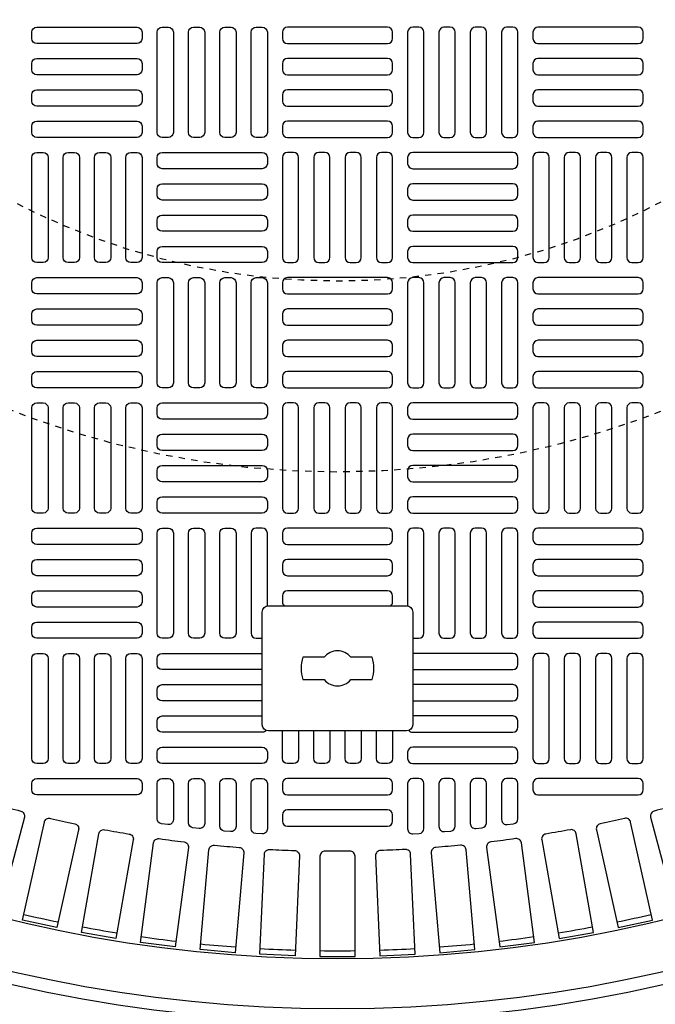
# Model space of a CAD drawing. Extents: x -169 to 7270, y -140 to 2984.
# Tile 666 of 718: x 6522 to 6532, y 1457 to 1472. Entities that reach past the tile are written whole.
import ezdxf

# ---------------------------------------------------------------- set-up
doc = ezdxf.new("R2010")
doc.units = 0
doc.header["$MEASUREMENT"] = 0
doc.linetypes.add('HIDDEN2', pattern=[0.28125, 0.1875, -0.09375])
doc.layers.get('DEFPOINTS').update_dxf_attribs({"linetype": 'CONTINUOUS'})
for name, color, linetype in [('TANK-MANHOLE-COVER-40', 2, 'CONTINUOUS'), ('TANK-MANHOLE-COVER-HATCH-40', 252, 'CONTINUOUS'), ('TANK-SLOPE', 3, 'CONTINUOUS')]:
    doc.layers.add(name, color=color, linetype=linetype)

msp = doc.modelspace()

# ---------------------------------------------------------------- linework, layer by layer
at = {"layer": 'DEFPOINTS', "color": 8, "linetype": 'HIDDEN2', "ltscale": 0.125}
msp.add_circle((6526.94351, 1479.01916), 14, dxfattribs=at)
msp.add_circle((6526.94351, 1479.01916), 14, dxfattribs=at)
at = {"layer": 'DEFPOINTS', "color": 8, "linetype": 'HIDDEN2', "ltscale": 0.5}
msp.add_circle((6526.94351, 1479.01916), 11, dxfattribs=at)
msp.add_circle((6526.94351, 1479.01916), 11, dxfattribs=at)
at = {"layer": 'TANK-MANHOLE-COVER-40', "color": 2, "linetype": 'Continuous', "flags": 128}
for points in [[(6525.8616, 1460.94829, -0.41421356), (6525.76317, 1461.04672), (6525.76317, 1462.81837, -0.41421356), (6525.8616, 1462.9168), (6528.02695, 1462.9168, -0.41421356), (6528.12538, 1462.81837), (6528.12538, 1461.04672, -0.41421356), (6528.02695, 1460.94829)], [(6526.73318, 1461.75538, 0.4662524), (6527.15537, 1461.75538), (6527.48695, 1461.75538, 0.15910028), (6527.48695, 1462.10971), (6527.15537, 1462.10971, 0.4662524), (6526.73318, 1462.10971), (6526.4016, 1462.10971, 0.15910028), (6526.4016, 1461.75538)]]:
    msp.add_lwpolyline(points, format="xyb", close=True, dxfattribs=at)
at = {"layer": 'TANK-MANHOLE-COVER-40', "color": 4, "linetype": 'Continuous'}
msp.add_circle((6526.94428, 1479.01916), 22.63902, dxfattribs=at)
at = {"layer": 'TANK-MANHOLE-COVER-40', "color": 1, "linetype": 'Continuous'}
msp.add_circle((6526.94428, 1479.01916), 22.44094, dxfattribs=at)
at = {"layer": 'TANK-MANHOLE-COVER-40', "color": 2, "linetype": 'Continuous'}
msp.add_circle((6526.94428, 1479.01916), 21.65354, dxfattribs=at)
at = {"layer": 'TANK-MANHOLE-COVER-HATCH-40', "linetype": 'Continuous', "flags": 128}
for points in [[(6523.87341, 1471.83412, -0.41421356), (6523.79467, 1471.75538), (6522.21987, 1471.75538, -0.41421356), (6522.14113, 1471.83412), (6522.14113, 1471.93255, -0.41421356), (6522.21987, 1472.01129), (6523.79467, 1472.01129, -0.41421356), (6523.87341, 1471.93255)], [(6524.2868, 1472.01129, -0.41421356), (6524.36554, 1471.93255), (6524.36554, 1470.35774, -0.41421356), (6524.2868, 1470.279), (6524.18837, 1470.279, -0.41421356), (6524.10963, 1470.35774), (6524.10963, 1471.93255, -0.41421356), (6524.18837, 1472.01129)], [(6524.77892, 1472.01129, -0.41421356), (6524.85766, 1471.93255), (6524.85766, 1470.35774, -0.41421356), (6524.77892, 1470.279), (6524.6805, 1470.279, -0.41421356), (6524.60176, 1470.35774), (6524.60176, 1471.93255, -0.41421356), (6524.6805, 1472.01129)], [(6525.27105, 1472.01129, -0.41421356), (6525.34979, 1471.93255), (6525.34979, 1470.35774, -0.41421356), (6525.27105, 1470.279), (6525.17262, 1470.279, -0.41421356), (6525.09388, 1470.35774), (6525.09388, 1471.93255, -0.41421356), (6525.17262, 1472.01129)], [(6525.76317, 1472.01129, -0.41421356), (6525.84191, 1471.93255), (6525.84191, 1470.35774, -0.41421356), (6525.76317, 1470.279), (6525.66475, 1470.279, -0.41421356), (6525.58601, 1470.35774), (6525.58601, 1471.93255, -0.41421356), (6525.66475, 1472.01129)], [(6526.07813, 1471.83412, 0.41421356), (6526.15687, 1471.75538), (6527.73168, 1471.75538, 0.41421356), (6527.81042, 1471.83412), (6527.81042, 1471.93255, 0.41421356), (6527.73168, 1472.01129), (6526.15687, 1472.01129, 0.41421356), (6526.07813, 1471.93255)], [(6528.12538, 1472.01129, 0.41421356), (6528.04664, 1471.93255), (6528.04664, 1470.35774, 0.41421356), (6528.12538, 1470.279), (6528.2238, 1470.279, 0.41421356), (6528.30254, 1470.35774), (6528.30254, 1471.93255, 0.41421356), (6528.2238, 1472.01129)], [(6528.6175, 1472.01129, 0.41421356), (6528.53876, 1471.93255), (6528.53876, 1470.35774, 0.41421356), (6528.6175, 1470.279), (6528.71593, 1470.279, 0.41421356), (6528.79467, 1470.35774), (6528.79467, 1471.93255, 0.41421356), (6528.71593, 1472.01129)], [(6529.10963, 1472.01129, 0.41421356), (6529.03089, 1471.93255), (6529.03089, 1470.35774, 0.41421356), (6529.10963, 1470.279), (6529.20806, 1470.279, 0.41421356), (6529.2868, 1470.35774), (6529.2868, 1471.93255, 0.41421356), (6529.20806, 1472.01129)], [(6529.60176, 1472.01129, 0.41421356), (6529.52302, 1471.93255), (6529.52302, 1470.35774, 0.41421356), (6529.60176, 1470.279), (6529.70018, 1470.279, 0.41421356), (6529.77892, 1470.35774), (6529.77892, 1471.93255, 0.41421356), (6529.70018, 1472.01129)], [(6530.01514, 1471.83412, 0.41421356), (6530.09388, 1471.75538), (6531.66869, 1471.75538, 0.41421356), (6531.74743, 1471.83412), (6531.74743, 1471.93255, 0.41421356), (6531.66869, 1472.01129), (6530.09388, 1472.01129, 0.41421356), (6530.01514, 1471.93255)], [(6523.87341, 1471.34199, -0.41421356), (6523.79467, 1471.26325), (6522.21987, 1471.26325, -0.41421356), (6522.14113, 1471.34199), (6522.14113, 1471.44042, -0.41421356), (6522.21987, 1471.51916), (6523.79467, 1471.51916, -0.41421356), (6523.87341, 1471.44042)], [(6526.07813, 1471.34199, 0.41421356), (6526.15687, 1471.26325), (6527.73168, 1471.26325, 0.41421356), (6527.81042, 1471.34199), (6527.81042, 1471.44042, 0.41421356), (6527.73168, 1471.51916), (6526.15687, 1471.51916, 0.41421356), (6526.07813, 1471.44042)], [(6530.01514, 1471.34199, 0.41421356), (6530.09388, 1471.26325), (6531.66869, 1471.26325, 0.41421356), (6531.74743, 1471.34199), (6531.74743, 1471.44042, 0.41421356), (6531.66869, 1471.51916), (6530.09388, 1471.51916, 0.41421356), (6530.01514, 1471.44042)], [(6523.87341, 1470.84987, -0.41421356), (6523.79467, 1470.77113), (6522.21987, 1470.77113, -0.41421356), (6522.14113, 1470.84987), (6522.14113, 1470.94829, -0.41421356), (6522.21987, 1471.02703), (6523.79467, 1471.02703, -0.41421356), (6523.87341, 1470.94829)], [(6526.07813, 1470.84987, 0.41421356), (6526.15687, 1470.77113), (6527.73168, 1470.77113, 0.41421356), (6527.81042, 1470.84987), (6527.81042, 1470.94829, 0.41421356), (6527.73168, 1471.02703), (6526.15687, 1471.02703, 0.41421356), (6526.07813, 1470.94829)], [(6530.01514, 1470.84987, 0.41421356), (6530.09388, 1470.77113), (6531.66869, 1470.77113, 0.41421356), (6531.74743, 1470.84987), (6531.74743, 1470.94829, 0.41421356), (6531.66869, 1471.02703), (6530.09388, 1471.02703, 0.41421356), (6530.01514, 1470.94829)], [(6523.87341, 1470.35774, -0.41421356), (6523.79467, 1470.279), (6522.21987, 1470.279, -0.41421356), (6522.14113, 1470.35774), (6522.14113, 1470.45617, -0.41421356), (6522.21987, 1470.53491), (6523.79467, 1470.53491, -0.41421356), (6523.87341, 1470.45617)], [(6526.07813, 1470.35774, 0.41421356), (6526.15687, 1470.279), (6527.73168, 1470.279, 0.41421356), (6527.81042, 1470.35774), (6527.81042, 1470.45617, 0.41421356), (6527.73168, 1470.53491), (6526.15687, 1470.53491, 0.41421356), (6526.07813, 1470.45617)], [(6530.01514, 1470.35774, 0.41421356), (6530.09388, 1470.279), (6531.66869, 1470.279, 0.41421356), (6531.74743, 1470.35774), (6531.74743, 1470.45617, 0.41421356), (6531.66869, 1470.53491), (6530.09388, 1470.53491, 0.41421356), (6530.01514, 1470.45617)], [(6522.31829, 1470.04278, -0.41421356), (6522.39703, 1469.96404), (6522.39703, 1468.38924, -0.41421356), (6522.31829, 1468.3105), (6522.21987, 1468.3105, -0.41421356), (6522.14113, 1468.38924), (6522.14113, 1469.96404, -0.41421356), (6522.21987, 1470.04278)], [(6522.81042, 1470.04278, -0.41421356), (6522.88916, 1469.96404), (6522.88916, 1468.38924, -0.41421356), (6522.81042, 1468.3105), (6522.71199, 1468.3105, -0.41421356), (6522.63325, 1468.38924), (6522.63325, 1469.96404, -0.41421356), (6522.71199, 1470.04278)], [(6523.30254, 1470.04278, -0.41421356), (6523.38128, 1469.96404), (6523.38128, 1468.38924, -0.41421356), (6523.30254, 1468.3105), (6523.20412, 1468.3105, -0.41421356), (6523.12538, 1468.38924), (6523.12538, 1469.96404, -0.41421356), (6523.20412, 1470.04278)], [(6523.79467, 1470.04278, -0.41421356), (6523.87341, 1469.96404), (6523.87341, 1468.38924, -0.41421356), (6523.79467, 1468.3105), (6523.69624, 1468.3105, -0.41421356), (6523.6175, 1468.38924), (6523.6175, 1469.96404, -0.41421356), (6523.69624, 1470.04278)], [(6524.10963, 1469.96404, -0.41421356), (6524.18837, 1470.04278), (6525.76317, 1470.04278, -0.41421356), (6525.84191, 1469.96404), (6525.84191, 1469.86562, -0.41421356), (6525.76317, 1469.78688), (6524.18837, 1469.78688, -0.41421356), (6524.10963, 1469.86562)], [(6526.15687, 1470.04278, 0.41421356), (6526.07813, 1469.96404), (6526.07813, 1468.38924, 0.41421356), (6526.15687, 1468.3105), (6526.2553, 1468.3105, 0.41421356), (6526.33404, 1468.38924), (6526.33404, 1469.96404, 0.41421356), (6526.2553, 1470.04278)], [(6526.649, 1470.04278, 0.41421356), (6526.57026, 1469.96404), (6526.57026, 1468.38924, 0.41421356), (6526.649, 1468.3105), (6526.74743, 1468.3105, 0.41421356), (6526.82617, 1468.38924), (6526.82617, 1469.96404, 0.41421356), (6526.74743, 1470.04278)], [(6527.14113, 1470.04278, 0.41421356), (6527.06239, 1469.96404), (6527.06239, 1468.38924, 0.41421356), (6527.14113, 1468.3105), (6527.23955, 1468.3105, 0.41421356), (6527.31829, 1468.38924), (6527.31829, 1469.96404, 0.41421356), (6527.23955, 1470.04278)], [(6527.63325, 1470.04278, 0.41421356), (6527.55451, 1469.96404), (6527.55451, 1468.38924, 0.41421356), (6527.63325, 1468.3105), (6527.73168, 1468.3105, 0.41421356), (6527.81042, 1468.38924), (6527.81042, 1469.96404, 0.41421356), (6527.73168, 1470.04278)], [(6529.77892, 1469.96404, 0.41421356), (6529.70018, 1470.04278), (6528.12538, 1470.04278, 0.41421356), (6528.04664, 1469.96404), (6528.04664, 1469.86562, 0.41421356), (6528.12538, 1469.78688), (6529.70018, 1469.78688, 0.41421356), (6529.77892, 1469.86562)], [(6530.09388, 1470.04278, 0.41421356), (6530.01514, 1469.96404), (6530.01514, 1468.38924, 0.41421356), (6530.09388, 1468.3105), (6530.19231, 1468.3105, 0.41421356), (6530.27105, 1468.38924), (6530.27105, 1469.96404, 0.41421356), (6530.19231, 1470.04278)], [(6530.58601, 1470.04278, 0.41421356), (6530.50727, 1469.96404), (6530.50727, 1468.38924, 0.41421356), (6530.58601, 1468.3105), (6530.68443, 1468.3105, 0.41421356), (6530.76317, 1468.38924), (6530.76317, 1469.96404, 0.41421356), (6530.68443, 1470.04278)], [(6531.07813, 1470.04278, 0.41421356), (6530.99939, 1469.96404), (6530.99939, 1468.38924, 0.41421356), (6531.07813, 1468.3105), (6531.17656, 1468.3105, 0.41421356), (6531.2553, 1468.38924), (6531.2553, 1469.96404, 0.41421356), (6531.17656, 1470.04278)], [(6531.57026, 1470.04278, 0.41421356), (6531.49152, 1469.96404), (6531.49152, 1468.38924, 0.41421356), (6531.57026, 1468.3105), (6531.66869, 1468.3105, 0.41421356), (6531.74743, 1468.38924), (6531.74743, 1469.96404, 0.41421356), (6531.66869, 1470.04278)], [(6524.10963, 1469.47192, -0.41421356), (6524.18837, 1469.55066), (6525.76317, 1469.55066, -0.41421356), (6525.84191, 1469.47192), (6525.84191, 1469.37349, -0.41421356), (6525.76317, 1469.29475), (6524.18837, 1469.29475, -0.41421356), (6524.10963, 1469.37349)], [(6529.77892, 1469.47192, 0.41421356), (6529.70018, 1469.55066), (6528.12538, 1469.55066, 0.41421356), (6528.04664, 1469.47192), (6528.04664, 1469.37349, 0.41421356), (6528.12538, 1469.29475), (6529.70018, 1469.29475, 0.41421356), (6529.77892, 1469.37349)], [(6524.10963, 1468.97979, -0.41421356), (6524.18837, 1469.05853), (6525.76317, 1469.05853, -0.41421356), (6525.84191, 1468.97979), (6525.84191, 1468.88136, -0.41421356), (6525.76317, 1468.80262), (6524.18837, 1468.80262, -0.41421356), (6524.10963, 1468.88136)], [(6529.77892, 1468.97979, 0.41421356), (6529.70018, 1469.05853), (6528.12538, 1469.05853, 0.41421356), (6528.04664, 1468.97979), (6528.04664, 1468.88136, 0.41421356), (6528.12538, 1468.80262), (6529.70018, 1468.80262, 0.41421356), (6529.77892, 1468.88136)], [(6524.10963, 1468.48766, -0.41421356), (6524.18837, 1468.5664), (6525.76317, 1468.5664, -0.41421356), (6525.84191, 1468.48766), (6525.84191, 1468.38924, -0.41421356), (6525.76317, 1468.3105), (6524.18837, 1468.3105, -0.41421356), (6524.10963, 1468.38924)], [(6529.77892, 1468.48766, 0.41421356), (6529.70018, 1468.5664), (6528.12538, 1468.5664, 0.41421356), (6528.04664, 1468.48766), (6528.04664, 1468.38924, 0.41421356), (6528.12538, 1468.3105), (6529.70018, 1468.3105, 0.41421356), (6529.77892, 1468.38924)], [(6523.87341, 1467.89711, -0.41421356), (6523.79467, 1467.81837), (6522.21987, 1467.81837, -0.41421356), (6522.14113, 1467.89711), (6522.14113, 1467.99554, -0.41421356), (6522.21987, 1468.07428), (6523.79467, 1468.07428, -0.41421356), (6523.87341, 1467.99554)], [(6524.2868, 1468.07428, -0.41421356), (6524.36554, 1467.99554), (6524.36554, 1466.42073, -0.41421356), (6524.2868, 1466.34199), (6524.18837, 1466.34199, -0.41421356), (6524.10963, 1466.42073), (6524.10963, 1467.99554, -0.41421356), (6524.18837, 1468.07428)], [(6524.77892, 1468.07428, -0.41421356), (6524.85766, 1467.99554), (6524.85766, 1466.42073, -0.41421356), (6524.77892, 1466.34199), (6524.6805, 1466.34199, -0.41421356), (6524.60176, 1466.42073), (6524.60176, 1467.99554, -0.41421356), (6524.6805, 1468.07428)], [(6525.27105, 1468.07428, -0.41421356), (6525.34979, 1467.99554), (6525.34979, 1466.42073, -0.41421356), (6525.27105, 1466.34199), (6525.17262, 1466.34199, -0.41421356), (6525.09388, 1466.42073), (6525.09388, 1467.99554, -0.41421356), (6525.17262, 1468.07428)], [(6525.76317, 1468.07428, -0.41421356), (6525.84191, 1467.99554), (6525.84191, 1466.42073, -0.41421356), (6525.76317, 1466.34199), (6525.66475, 1466.34199, -0.41421356), (6525.58601, 1466.42073), (6525.58601, 1467.99554, -0.41421356), (6525.66475, 1468.07428)], [(6526.07813, 1467.89711, 0.41421356), (6526.15687, 1467.81837), (6527.73168, 1467.81837, 0.41421356), (6527.81042, 1467.89711), (6527.81042, 1467.99554, 0.41421356), (6527.73168, 1468.07428), (6526.15687, 1468.07428, 0.41421356), (6526.07813, 1467.99554)], [(6528.12538, 1468.07428, 0.41421356), (6528.04664, 1467.99554), (6528.04664, 1466.42073, 0.41421356), (6528.12538, 1466.34199), (6528.2238, 1466.34199, 0.41421356), (6528.30254, 1466.42073), (6528.30254, 1467.99554, 0.41421356), (6528.2238, 1468.07428)], [(6528.6175, 1468.07428, 0.41421356), (6528.53876, 1467.99554), (6528.53876, 1466.42073, 0.41421356), (6528.6175, 1466.34199), (6528.71593, 1466.34199, 0.41421356), (6528.79467, 1466.42073), (6528.79467, 1467.99554, 0.41421356), (6528.71593, 1468.07428)], [(6529.10963, 1468.07428, 0.41421356), (6529.03089, 1467.99554), (6529.03089, 1466.42073, 0.41421356), (6529.10963, 1466.34199), (6529.20806, 1466.34199, 0.41421356), (6529.2868, 1466.42073), (6529.2868, 1467.99554, 0.41421356), (6529.20806, 1468.07428)], [(6529.60176, 1468.07428, 0.41421356), (6529.52302, 1467.99554), (6529.52302, 1466.42073, 0.41421356), (6529.60176, 1466.34199), (6529.70018, 1466.34199, 0.41421356), (6529.77892, 1466.42073), (6529.77892, 1467.99554, 0.41421356), (6529.70018, 1468.07428)], [(6530.01514, 1467.89711, 0.41421356), (6530.09388, 1467.81837), (6531.66869, 1467.81837, 0.41421356), (6531.74743, 1467.89711), (6531.74743, 1467.99554, 0.41421356), (6531.66869, 1468.07428), (6530.09388, 1468.07428, 0.41421356), (6530.01514, 1467.99554)], [(6523.87341, 1467.40499, -0.41421356), (6523.79467, 1467.32625), (6522.21987, 1467.32625, -0.41421356), (6522.14113, 1467.40499), (6522.14113, 1467.50341, -0.41421356), (6522.21987, 1467.58215), (6523.79467, 1467.58215, -0.41421356), (6523.87341, 1467.50341)], [(6526.07813, 1467.40499, 0.41421356), (6526.15687, 1467.32625), (6527.73168, 1467.32625, 0.41421356), (6527.81042, 1467.40499), (6527.81042, 1467.50341, 0.41421356), (6527.73168, 1467.58215), (6526.15687, 1467.58215, 0.41421356), (6526.07813, 1467.50341)], [(6530.01514, 1467.40499, 0.41421356), (6530.09388, 1467.32625), (6531.66869, 1467.32625, 0.41421356), (6531.74743, 1467.40499), (6531.74743, 1467.50341, 0.41421356), (6531.66869, 1467.58215), (6530.09388, 1467.58215, 0.41421356), (6530.01514, 1467.50341)], [(6523.87341, 1466.91286, -0.41421356), (6523.79467, 1466.83412), (6522.21987, 1466.83412, -0.41421356), (6522.14113, 1466.91286), (6522.14113, 1467.01129, -0.41421356), (6522.21987, 1467.09003), (6523.79467, 1467.09003, -0.41421356), (6523.87341, 1467.01129)], [(6526.07813, 1466.91286, 0.41421356), (6526.15687, 1466.83412), (6527.73168, 1466.83412, 0.41421356), (6527.81042, 1466.91286), (6527.81042, 1467.01129, 0.41421356), (6527.73168, 1467.09003), (6526.15687, 1467.09003, 0.41421356), (6526.07813, 1467.01129)], [(6530.01514, 1466.91286, 0.41421356), (6530.09388, 1466.83412), (6531.66869, 1466.83412, 0.41421356), (6531.74743, 1466.91286), (6531.74743, 1467.01129, 0.41421356), (6531.66869, 1467.09003), (6530.09388, 1467.09003, 0.41421356), (6530.01514, 1467.01129)], [(6523.87341, 1466.42073, -0.41421356), (6523.79467, 1466.34199), (6522.21987, 1466.34199, -0.41421356), (6522.14113, 1466.42073), (6522.14113, 1466.51916, -0.41421356), (6522.21987, 1466.5979), (6523.79467, 1466.5979, -0.41421356), (6523.87341, 1466.51916)], [(6526.07813, 1466.42073, 0.41421356), (6526.15687, 1466.34199), (6527.73168, 1466.34199, 0.41421356), (6527.81042, 1466.42073), (6527.81042, 1466.51916, 0.41421356), (6527.73168, 1466.5979), (6526.15687, 1466.5979, 0.41421356), (6526.07813, 1466.51916)], [(6530.01514, 1466.42073, 0.41421356), (6530.09388, 1466.34199), (6531.66869, 1466.34199, 0.41421356), (6531.74743, 1466.42073), (6531.74743, 1466.51916, 0.41421356), (6531.66869, 1466.5979), (6530.09388, 1466.5979, 0.41421356), (6530.01514, 1466.51916)], [(6522.31829, 1466.10577, -0.41421356), (6522.39703, 1466.02703), (6522.39703, 1464.45223, -0.41421356), (6522.31829, 1464.37349), (6522.21987, 1464.37349, -0.41421356), (6522.14113, 1464.45223), (6522.14113, 1466.02703, -0.41421356), (6522.21987, 1466.10577)], [(6522.81042, 1466.10577, -0.41421356), (6522.88916, 1466.02703), (6522.88916, 1464.45223, -0.41421356), (6522.81042, 1464.37349), (6522.71199, 1464.37349, -0.41421356), (6522.63325, 1464.45223), (6522.63325, 1466.02703, -0.41421356), (6522.71199, 1466.10577)], [(6523.30254, 1466.10577, -0.41421356), (6523.38128, 1466.02703), (6523.38128, 1464.45223, -0.41421356), (6523.30254, 1464.37349), (6523.20412, 1464.37349, -0.41421356), (6523.12538, 1464.45223), (6523.12538, 1466.02703, -0.41421356), (6523.20412, 1466.10577)], [(6523.79467, 1466.10577, -0.41421356), (6523.87341, 1466.02703), (6523.87341, 1464.45223, -0.41421356), (6523.79467, 1464.37349), (6523.69624, 1464.37349, -0.41421356), (6523.6175, 1464.45223), (6523.6175, 1466.02703, -0.41421356), (6523.69624, 1466.10577)], [(6524.10963, 1466.02703, -0.41421356), (6524.18837, 1466.10577), (6525.76317, 1466.10577, -0.41421356), (6525.84191, 1466.02703), (6525.84191, 1465.92861, -0.41421356), (6525.76317, 1465.84987), (6524.18837, 1465.84987, -0.41421356), (6524.10963, 1465.92861)], [(6526.15687, 1466.10577, 0.41421356), (6526.07813, 1466.02703), (6526.07813, 1464.45223, 0.41421356), (6526.15687, 1464.37349), (6526.2553, 1464.37349, 0.41421356), (6526.33404, 1464.45223), (6526.33404, 1466.02703, 0.41421356), (6526.2553, 1466.10577)], [(6526.649, 1466.10577, 0.41421356), (6526.57026, 1466.02703), (6526.57026, 1464.45223, 0.41421356), (6526.649, 1464.37349), (6526.74743, 1464.37349, 0.41421356), (6526.82617, 1464.45223), (6526.82617, 1466.02703, 0.41421356), (6526.74743, 1466.10577)], [(6527.14113, 1466.10577, 0.41421356), (6527.06239, 1466.02703), (6527.06239, 1464.45223, 0.41421356), (6527.14113, 1464.37349), (6527.23955, 1464.37349, 0.41421356), (6527.31829, 1464.45223), (6527.31829, 1466.02703, 0.41421356), (6527.23955, 1466.10577)], [(6527.63325, 1466.10577, 0.41421356), (6527.55451, 1466.02703), (6527.55451, 1464.45223, 0.41421356), (6527.63325, 1464.37349), (6527.73168, 1464.37349, 0.41421356), (6527.81042, 1464.45223), (6527.81042, 1466.02703, 0.41421356), (6527.73168, 1466.10577)], [(6529.77892, 1466.02703, 0.41421356), (6529.70018, 1466.10577), (6528.12538, 1466.10577, 0.41421356), (6528.04664, 1466.02703), (6528.04664, 1465.92861, 0.41421356), (6528.12538, 1465.84987), (6529.70018, 1465.84987, 0.41421356), (6529.77892, 1465.92861)], [(6530.09388, 1466.10577, 0.41421356), (6530.01514, 1466.02703), (6530.01514, 1464.45223, 0.41421356), (6530.09388, 1464.37349), (6530.19231, 1464.37349, 0.41421356), (6530.27105, 1464.45223), (6530.27105, 1466.02703, 0.41421356), (6530.19231, 1466.10577)], [(6530.58601, 1466.10577, 0.41421356), (6530.50727, 1466.02703), (6530.50727, 1464.45223, 0.41421356), (6530.58601, 1464.37349), (6530.68443, 1464.37349, 0.41421356), (6530.76317, 1464.45223), (6530.76317, 1466.02703, 0.41421356), (6530.68443, 1466.10577)], [(6531.07813, 1466.10577, 0.41421356), (6530.99939, 1466.02703), (6530.99939, 1464.45223, 0.41421356), (6531.07813, 1464.37349), (6531.17656, 1464.37349, 0.41421356), (6531.2553, 1464.45223), (6531.2553, 1466.02703, 0.41421356), (6531.17656, 1466.10577)], [(6531.57026, 1466.10577, 0.41421356), (6531.49152, 1466.02703), (6531.49152, 1464.45223, 0.41421356), (6531.57026, 1464.37349), (6531.66869, 1464.37349, 0.41421356), (6531.74743, 1464.45223), (6531.74743, 1466.02703, 0.41421356), (6531.66869, 1466.10577)], [(6524.10963, 1465.53491, -0.41421356), (6524.18837, 1465.61365), (6525.76317, 1465.61365, -0.41421356), (6525.84191, 1465.53491), (6525.84191, 1465.43648, -0.41421356), (6525.76317, 1465.35774), (6524.18837, 1465.35774, -0.41421356), (6524.10963, 1465.43648)], [(6529.77892, 1465.53491, 0.41421356), (6529.70018, 1465.61365), (6528.12538, 1465.61365, 0.41421356), (6528.04664, 1465.53491), (6528.04664, 1465.43648, 0.41421356), (6528.12538, 1465.35774), (6529.70018, 1465.35774, 0.41421356), (6529.77892, 1465.43648)], [(6524.10963, 1465.04278, -0.41421356), (6524.18837, 1465.12152), (6525.76317, 1465.12152, -0.41421356), (6525.84191, 1465.04278), (6525.84191, 1464.94436, -0.41421356), (6525.76317, 1464.86562), (6524.18837, 1464.86562, -0.41421356), (6524.10963, 1464.94436)], [(6529.77892, 1465.04278, 0.41421356), (6529.70018, 1465.12152), (6528.12538, 1465.12152, 0.41421356), (6528.04664, 1465.04278), (6528.04664, 1464.94436, 0.41421356), (6528.12538, 1464.86562), (6529.70018, 1464.86562, 0.41421356), (6529.77892, 1464.94436)], [(6524.10963, 1464.55066, -0.41421356), (6524.18837, 1464.6294), (6525.76317, 1464.6294, -0.41421356), (6525.84191, 1464.55066), (6525.84191, 1464.45223, -0.41421356), (6525.76317, 1464.37349), (6524.18837, 1464.37349, -0.41421356), (6524.10963, 1464.45223)], [(6529.77892, 1464.55066, 0.41421356), (6529.70018, 1464.6294), (6528.12538, 1464.6294, 0.41421356), (6528.04664, 1464.55066), (6528.04664, 1464.45223, 0.41421356), (6528.12538, 1464.37349), (6529.70018, 1464.37349, 0.41421356), (6529.77892, 1464.45223)], [(6523.87341, 1463.9601, -0.41421356), (6523.79467, 1463.88136), (6522.21987, 1463.88136, -0.41421356), (6522.14113, 1463.9601), (6522.14113, 1464.05853, -0.41421356), (6522.21987, 1464.13727), (6523.79467, 1464.13727, -0.41421356), (6523.87341, 1464.05853)], [(6524.2868, 1464.13727, -0.41421356), (6524.36554, 1464.05853), (6524.36554, 1462.48373, -0.41421356), (6524.2868, 1462.40499), (6524.18837, 1462.40499, -0.41421356), (6524.10963, 1462.48373), (6524.10963, 1464.05853, -0.41421356), (6524.18837, 1464.13727)], [(6524.77892, 1464.13727, -0.41421356), (6524.85766, 1464.05853), (6524.85766, 1462.48373, -0.41421356), (6524.77892, 1462.40499), (6524.6805, 1462.40499, -0.41421356), (6524.60176, 1462.48373), (6524.60176, 1464.05853, -0.41421356), (6524.6805, 1464.13727)], [(6525.27105, 1464.13727, -0.41421356), (6525.34979, 1464.05853), (6525.34979, 1462.48373, -0.41421356), (6525.27105, 1462.40499), (6525.17262, 1462.40499, -0.41421356), (6525.09388, 1462.48373), (6525.09388, 1464.05853, -0.41421356), (6525.17262, 1464.13727)], [(6528.6175, 1464.13727, 0.41421356), (6528.53876, 1464.05853), (6528.53876, 1462.48373, 0.41421356), (6528.6175, 1462.40499), (6528.71593, 1462.40499, 0.41421356), (6528.79467, 1462.48373), (6528.79467, 1464.05853, 0.41421356), (6528.71593, 1464.13727)], [(6529.10963, 1464.13727, 0.41421356), (6529.03089, 1464.05853), (6529.03089, 1462.48373, 0.41421356), (6529.10963, 1462.40499), (6529.20806, 1462.40499, 0.41421356), (6529.2868, 1462.48373), (6529.2868, 1464.05853, 0.41421356), (6529.20806, 1464.13727)], [(6529.60176, 1464.13727, 0.41421356), (6529.52302, 1464.05853), (6529.52302, 1462.48373, 0.41421356), (6529.60176, 1462.40499), (6529.70018, 1462.40499, 0.41421356), (6529.77892, 1462.48373), (6529.77892, 1464.05853, 0.41421356), (6529.70018, 1464.13727)], [(6530.01514, 1463.9601, 0.41421356), (6530.09388, 1463.88136), (6531.66869, 1463.88136, 0.41421356), (6531.74743, 1463.9601), (6531.74743, 1464.05853, 0.41421356), (6531.66869, 1464.13727), (6530.09388, 1464.13727, 0.41421356), (6530.01514, 1464.05853)], [(6523.87341, 1463.46798, -0.41421356), (6523.79467, 1463.38924), (6522.21987, 1463.38924, -0.41421356), (6522.14113, 1463.46798), (6522.14113, 1463.5664, -0.41421356), (6522.21987, 1463.64514), (6523.79467, 1463.64514, -0.41421356), (6523.87341, 1463.5664)], [(6530.01514, 1463.46798, 0.41421356), (6530.09388, 1463.38924), (6531.66869, 1463.38924, 0.41421356), (6531.74743, 1463.46798), (6531.74743, 1463.5664, 0.41421356), (6531.66869, 1463.64514), (6530.09388, 1463.64514, 0.41421356), (6530.01514, 1463.5664)], [(6523.87341, 1462.97585, -0.41421356), (6523.79467, 1462.89711), (6522.21987, 1462.89711, -0.41421356), (6522.14113, 1462.97585), (6522.14113, 1463.07428, -0.41421356), (6522.21987, 1463.15302), (6523.79467, 1463.15302, -0.41421356), (6523.87341, 1463.07428)], [(6530.01514, 1462.97585, 0.41421356), (6530.09388, 1462.89711), (6531.66869, 1462.89711, 0.41421356), (6531.74743, 1462.97585), (6531.74743, 1463.07428, 0.41421356), (6531.66869, 1463.15302), (6530.09388, 1463.15302, 0.41421356), (6530.01514, 1463.07428)], [(6523.87341, 1462.48373, -0.41421356), (6523.79467, 1462.40499), (6522.21987, 1462.40499, -0.41421356), (6522.14113, 1462.48373), (6522.14113, 1462.58215, -0.41421356), (6522.21987, 1462.66089), (6523.79467, 1462.66089, -0.41421356), (6523.87341, 1462.58215)], [(6530.01514, 1462.48373, 0.41421356), (6530.09388, 1462.40499), (6531.66869, 1462.40499, 0.41421356), (6531.74743, 1462.48373), (6531.74743, 1462.58215, 0.41421356), (6531.66869, 1462.66089), (6530.09388, 1462.66089, 0.41421356), (6530.01514, 1462.58215)], [(6522.31829, 1462.16877, -0.41421356), (6522.39703, 1462.09003), (6522.39703, 1460.51522, -0.41421356), (6522.31829, 1460.43648), (6522.21987, 1460.43648, -0.41421356), (6522.14113, 1460.51522), (6522.14113, 1462.09003, -0.41421356), (6522.21987, 1462.16877)], [(6522.81042, 1462.16877, -0.41421356), (6522.88916, 1462.09003), (6522.88916, 1460.51522, -0.41421356), (6522.81042, 1460.43648), (6522.71199, 1460.43648, -0.41421356), (6522.63325, 1460.51522), (6522.63325, 1462.09003, -0.41421356), (6522.71199, 1462.16877)], [(6523.30254, 1462.16877, -0.41421356), (6523.38128, 1462.09003), (6523.38128, 1460.51522, -0.41421356), (6523.30254, 1460.43648), (6523.20412, 1460.43648, -0.41421356), (6523.12538, 1460.51522), (6523.12538, 1462.09003, -0.41421356), (6523.20412, 1462.16877)], [(6523.79467, 1462.16877, -0.41421356), (6523.87341, 1462.09003), (6523.87341, 1460.51522, -0.41421356), (6523.79467, 1460.43648), (6523.69624, 1460.43648, -0.41421356), (6523.6175, 1460.51522), (6523.6175, 1462.09003, -0.41421356), (6523.69624, 1462.16877)], [(6530.09388, 1462.16877, 0.41421356), (6530.01514, 1462.09003), (6530.01514, 1460.51522, 0.41421356), (6530.09388, 1460.43648), (6530.19231, 1460.43648, 0.41421356), (6530.27105, 1460.51522), (6530.27105, 1462.09003, 0.41421356), (6530.19231, 1462.16877)], [(6530.58601, 1462.16877, 0.41421356), (6530.50727, 1462.09003), (6530.50727, 1460.51522, 0.41421356), (6530.58601, 1460.43648), (6530.68443, 1460.43648, 0.41421356), (6530.76317, 1460.51522), (6530.76317, 1462.09003, 0.41421356), (6530.68443, 1462.16877)], [(6531.07813, 1462.16877, 0.41421356), (6530.99939, 1462.09003), (6530.99939, 1460.51522, 0.41421356), (6531.07813, 1460.43648), (6531.17656, 1460.43648, 0.41421356), (6531.2553, 1460.51522), (6531.2553, 1462.09003, 0.41421356), (6531.17656, 1462.16877)], [(6531.57026, 1462.16877, 0.41421356), (6531.49152, 1462.09003), (6531.49152, 1460.51522, 0.41421356), (6531.57026, 1460.43648), (6531.66869, 1460.43648, 0.41421356), (6531.74743, 1460.51522), (6531.74743, 1462.09003, 0.41421356), (6531.66869, 1462.16877)], [(6524.10963, 1460.61365, -0.41421356), (6524.18837, 1460.69239), (6525.76317, 1460.69239, -0.41421356), (6525.84191, 1460.61365), (6525.84191, 1460.51522, -0.41421356), (6525.76317, 1460.43648), (6524.18837, 1460.43648, -0.41421356), (6524.10963, 1460.51522)], [(6529.77892, 1460.61365, 0.41421356), (6529.70018, 1460.69239), (6528.12538, 1460.69239, 0.41421356), (6528.04664, 1460.61365), (6528.04664, 1460.51522, 0.41421356), (6528.12538, 1460.43648), (6529.70018, 1460.43648, 0.41421356), (6529.77892, 1460.51522)]]:
    msp.add_lwpolyline(points, format="xyb", close=True, dxfattribs=at)
at = {"layer": 'TANK-MANHOLE-COVER-HATCH-40', "linetype": 'Continuous'}
for points in [[(6525.84191, 1462.91472), (6525.84191, 1464.05853), (6525.84191, 1464.05853, 0.41421356), (6525.76317, 1464.13727), (6525.66475, 1464.13727), (6525.66475, 1464.13727, 0.41421356), (6525.58601, 1464.05853), (6525.58601, 1462.48373), (6525.58601, 1462.48373, 0.41421356), (6525.66475, 1462.40499), (6525.76317, 1462.40499), (6525.76317, 1462.40499)], [(6528.12538, 1462.40499), (6528.12538, 1462.40499), (6528.2238, 1462.40499, 0.41421356), (6528.30254, 1462.48373), (6528.30254, 1462.48373), (6528.30254, 1464.05853, 0.41421356), (6528.2238, 1464.13727), (6528.2238, 1464.13727), (6528.12538, 1464.13727, 0.41421356), (6528.04664, 1464.05853), (6528.04664, 1464.05853), (6528.04664, 1462.91472)], [(6527.78376, 1462.9168, 0.21525044), (6527.81042, 1462.97585), (6527.81042, 1463.07428, 0.41421356), (6527.73168, 1463.15302), (6526.15687, 1463.15302, 0.41421356), (6526.07813, 1463.07428), (6526.07813, 1462.97585, 0.21525044), (6526.10479, 1462.9168)], [(6525.76317, 1461.91286), (6524.18837, 1461.91286, -0.41421356), (6524.10963, 1461.9916), (6524.10963, 1462.09003, -0.41421356), (6524.18837, 1462.16877), (6525.76317, 1462.16877)], [(6528.12538, 1461.91286), (6529.70018, 1461.91286, 0.41421356), (6529.77892, 1461.9916), (6529.77892, 1462.09003, 0.41421356), (6529.70018, 1462.16877), (6528.12538, 1462.16877)], [(6525.76317, 1461.42073), (6524.18837, 1461.42073, -0.41421356), (6524.10963, 1461.49947), (6524.10963, 1461.5979, -0.41421356), (6524.18837, 1461.67664), (6525.76317, 1461.67664)], [(6528.12538, 1461.42073), (6529.70018, 1461.42073, 0.41421356), (6529.77892, 1461.49947), (6529.77892, 1461.5979, 0.41421356), (6529.70018, 1461.67664), (6528.12538, 1461.67664)], [(6525.82299, 1460.95615, -0.21912867), (6525.76317, 1460.92861), (6524.18837, 1460.92861), (6524.18837, 1460.92861, -0.41421356), (6524.10963, 1461.00735), (6524.10963, 1461.10577), (6524.10963, 1461.10577, -0.41421356), (6524.18837, 1461.18451), (6525.76317, 1461.18451), (6525.76317, 1461.18451)], [(6528.06556, 1460.95615, 0.21912867), (6528.12538, 1460.92861), (6529.70018, 1460.92861), (6529.70018, 1460.92861, 0.41421356), (6529.77892, 1461.00735), (6529.77892, 1461.10577), (6529.77892, 1461.10577, 0.41421356), (6529.70018, 1461.18451), (6528.12538, 1461.18451), (6528.12538, 1461.18451)], [(6526.33404, 1460.94829), (6526.33404, 1460.51522, -0.41421356), (6526.2553, 1460.43648), (6526.15687, 1460.43648, -0.41421356), (6526.07813, 1460.51522), (6526.07813, 1460.94829)], [(6526.82617, 1460.94829), (6526.82617, 1460.51522, -0.41421356), (6526.74743, 1460.43648), (6526.649, 1460.43648, -0.41421356), (6526.57026, 1460.51522), (6526.57026, 1460.94829)], [(6527.31829, 1460.94829), (6527.31829, 1460.51522, -0.41421356), (6527.23955, 1460.43648), (6527.14113, 1460.43648, -0.41421356), (6527.06239, 1460.51522), (6527.06239, 1460.94829)], [(6527.81042, 1460.94829), (6527.81042, 1460.51522, -0.41421356), (6527.73168, 1460.43648), (6527.63325, 1460.43648, -0.41421356), (6527.55451, 1460.51522), (6527.55451, 1460.94829)], [(6521.58894, 1459.79035, 0.00491171), (6521.96773, 1459.68885, -0.41709369), (6522.02416, 1459.59222), (6521.61632, 1458.07014), (6521.08392, 1458.2128), (6521.49176, 1459.73488, -0.41709369), (6521.58894, 1459.79035)], [(6532.29961, 1459.79035, -0.00491171), (6531.92082, 1459.68885, 0.41709369), (6531.8644, 1459.59222), (6532.27224, 1458.07014), (6532.80464, 1458.2128), (6532.3968, 1459.73488, 0.41709369), (6532.29961, 1459.79035)], [(6522.43278, 1459.57506, 0.00491171), (6522.81564, 1459.49018, -0.41709369), (6522.87623, 1459.3961), (6522.53517, 1457.85768), (6521.99705, 1457.97698), (6522.33811, 1459.5154, -0.41709369), (6522.43278, 1459.57506)], [(6531.45577, 1459.57506, -0.00491171), (6531.07291, 1459.49018, 0.41709369), (6531.01232, 1459.3961), (6531.35338, 1457.85768), (6531.8915, 1457.97698), (6531.55044, 1459.5154, 0.41709369), (6531.45577, 1459.57506)], [(6523.28522, 1459.39677, 0.00491171), (6523.67141, 1459.32868, -0.41709369), (6523.73605, 1459.23733), (6523.46242, 1457.6855), (6522.91961, 1457.78121), (6523.19324, 1459.33304, -0.41709369), (6523.28522, 1459.39677)], [(6530.60333, 1459.39677, -0.00491171), (6530.21714, 1459.32868, 0.41709369), (6530.1525, 1459.23733), (6530.42613, 1457.6855), (6530.96894, 1457.78121), (6530.69531, 1459.33304, 0.41709369), (6530.60333, 1459.39677)], [(6524.14462, 1459.25584, 0.00491171), (6524.53342, 1459.20466, -0.41709369), (6524.60197, 1459.11622), (6524.39629, 1457.55393), (6523.84983, 1457.62587), (6524.05551, 1459.18816, -0.41709369), (6524.14462, 1459.25584)], [(6529.74393, 1459.25584, -0.00491171), (6529.35514, 1459.20466, 0.41709369), (6529.28658, 1459.11622), (6529.49226, 1457.55393), (6530.03872, 1457.62587), (6529.83305, 1459.18816, 0.41709369), (6529.74393, 1459.25584)], [(6525.00935, 1459.15253, 0.00491171), (6525.40001, 1459.11836, -0.41709369), (6525.47236, 1459.03299), (6525.33502, 1457.46322), (6524.78593, 1457.51125), (6524.92327, 1459.08103, -0.41709369), (6525.00935, 1459.15253)], [(6525.87776, 1459.08704, 0.00491171), (6526.26954, 1459.06994, -0.41709369), (6526.34554, 1458.98781), (6526.27681, 1457.41354), (6525.72615, 1457.43758), (6525.79488, 1459.01185, -0.41709369), (6525.87776, 1459.08704)], [(6528.01079, 1459.08704, -0.00491171), (6527.61901, 1459.06994, 0.41709369), (6527.54301, 1458.98781), (6527.61174, 1457.41354), (6528.1624, 1457.43758), (6528.09367, 1459.01185, 0.41709369), (6528.01079, 1459.08704)], [(6528.87921, 1459.15253, -0.00491171), (6528.48854, 1459.11836, 0.41709369), (6528.4162, 1459.03299), (6528.55353, 1457.46322), (6529.10262, 1457.51125), (6528.96528, 1459.08103, 0.41709369), (6528.87921, 1459.15253)], [(6527.14035, 1459.05949, -0.00491171), (6526.7482, 1459.05949, 0.41709369), (6526.66869, 1458.98076), (6526.66869, 1457.40499), (6527.21987, 1457.40499), (6527.21987, 1458.98076, 0.41709369), (6527.14035, 1459.05949)]]:
    msp.add_lwpolyline(points, format="xyb", dxfattribs=at)
for points in [[(6526.07813, 1463.9601, 0.41421356), (6526.15687, 1463.88136), (6527.73168, 1463.88136, 0.41421356), (6527.81042, 1463.9601), (6527.81042, 1464.05853, 0.41421356), (6527.73168, 1464.13727), (6526.15687, 1464.13727, 0.41421356), (6526.07813, 1464.05853)], [(6526.07813, 1463.46798, 0.41421356), (6526.15687, 1463.38924), (6527.73168, 1463.38924, 0.41421356), (6527.81042, 1463.46798), (6527.81042, 1463.5664, 0.41421356), (6527.73168, 1463.64514), (6526.15687, 1463.64514, 0.41421356), (6526.07813, 1463.5664)], [(6523.87341, 1460.0231, -0.41421356), (6523.79467, 1459.94436), (6522.21987, 1459.94436, -0.41421356), (6522.14113, 1460.0231), (6522.14113, 1460.12152, -0.41421356), (6522.21987, 1460.20026), (6523.79467, 1460.20026, -0.41421356), (6523.87341, 1460.12152)], [(6524.10963, 1459.56808), (6524.10963, 1460.12152), (6524.10963, 1460.12152, -0.41421356), (6524.18837, 1460.20026), (6524.2868, 1460.20026), (6524.2868, 1460.20026, -0.41421356), (6524.36554, 1460.12152), (6524.36554, 1459.55445, -0.45513358), (6524.27599, 1459.47645), (6524.17756, 1459.49009, -0.37444426)], [(6524.60176, 1459.50469), (6524.60176, 1460.12152), (6524.60176, 1460.12152, -0.41421356), (6524.6805, 1460.20026), (6524.77892, 1460.20026), (6524.77892, 1460.20026, -0.41421356), (6524.85766, 1460.12152), (6524.85766, 1459.49357, -0.44756586), (6524.77008, 1459.41533), (6524.67166, 1459.42645, -0.38162971)], [(6525.09388, 1459.45388), (6525.09388, 1460.12152), (6525.09388, 1460.12152, -0.41421356), (6525.17262, 1460.20026), (6525.27105, 1460.20026), (6525.27105, 1460.20026, -0.41421356), (6525.34979, 1460.12152), (6525.34979, 1459.44525, -0.44006189), (6525.26417, 1459.36681), (6525.16575, 1459.37544, -0.3888292)], [(6525.58601, 1459.41554), (6525.58601, 1460.12152), (6525.58601, 1460.12152, -0.41421356), (6525.66475, 1460.20026), (6525.76317, 1460.20026), (6525.76317, 1460.20026, -0.41421356), (6525.84191, 1460.12152), (6525.84191, 1459.40939, -0.43261554), (6525.75826, 1459.33081), (6525.65984, 1459.33696, -0.39604796)], [(6526.07813, 1460.0231, 0.41421356), (6526.15687, 1459.94436), (6527.73168, 1459.94436, 0.41421356), (6527.81042, 1460.0231), (6527.81042, 1460.12152, 0.41421356), (6527.73168, 1460.20026), (6526.15687, 1460.20026, 0.41421356), (6526.07813, 1460.12152)], [(6528.30254, 1459.41554), (6528.30254, 1460.12152), (6528.30254, 1460.12152, 0.41421356), (6528.2238, 1460.20026), (6528.12538, 1460.20026), (6528.12538, 1460.20026, 0.41421356), (6528.04664, 1460.12152), (6528.04664, 1459.40939, 0.43261554), (6528.13029, 1459.33081), (6528.22871, 1459.33696, 0.39604796)], [(6528.79467, 1459.45388), (6528.79467, 1460.12152), (6528.79467, 1460.12152, 0.41421356), (6528.71593, 1460.20026), (6528.6175, 1460.20026), (6528.6175, 1460.20026, 0.41421356), (6528.53876, 1460.12152), (6528.53876, 1459.44525, 0.44006189), (6528.62438, 1459.36681), (6528.72281, 1459.37544, 0.3888292)], [(6529.2868, 1459.50469), (6529.2868, 1460.12152), (6529.2868, 1460.12152, 0.41421356), (6529.20806, 1460.20026), (6529.10963, 1460.20026), (6529.10963, 1460.20026, 0.41421356), (6529.03089, 1460.12152), (6529.03089, 1459.49357, 0.44756586), (6529.11847, 1459.41533), (6529.2169, 1459.42645, 0.38162971)], [(6529.77892, 1459.56808), (6529.77892, 1460.12152), (6529.77892, 1460.12152, 0.41421356), (6529.70018, 1460.20026), (6529.60176, 1460.20026), (6529.60176, 1460.20026, 0.41421356), (6529.52302, 1460.12152), (6529.52302, 1459.55445, 0.45513358), (6529.61256, 1459.47645), (6529.71099, 1459.49009, 0.37444426)], [(6530.01514, 1460.0231, 0.41421356), (6530.09388, 1459.94436), (6531.66869, 1459.94436, 0.41421356), (6531.74743, 1460.0231), (6531.74743, 1460.12152, 0.41421356), (6531.66869, 1460.20026), (6530.09388, 1460.20026, 0.41421356), (6530.01514, 1460.12152)], [(6526.07813, 1459.53097, 0.41421356), (6526.15687, 1459.45223), (6527.73168, 1459.45223, 0.41421356), (6527.81042, 1459.53097), (6527.81042, 1459.6294, 0.41421356), (6527.73168, 1459.70814), (6526.15687, 1459.70814, 0.41421356), (6526.07813, 1459.6294)]]:
    msp.add_lwpolyline(points, format="xyb", close=True, dxfattribs=at)
for start, end in [(256.766426, 258.233574), (281.766426, 283.233574), (259.266426, 260.733574), (279.266426, 280.733574), (261.766426, 263.233574), (276.766426, 278.233574), (264.266426, 265.733574), (266.766426, 268.233574), (271.766426, 273.233574), (274.266426, 275.733574), (269.266426, 270.733574)]:
    msp.add_arc((6526.94428, 1479.01916), 21.52559, start, end, dxfattribs=at)
at = {"layer": 'TANK-SLOPE'}
msp.add_lwpolyline([(6527.52923, 1513.65324), (6613.50472, 1512.20116, -0.9832619), (6613.50412, 1445.83561), (6527.52861, 1444.38507, -1.01702303)], format="xyb", close=True, dxfattribs=at)

doc.saveas('drawing.dxf')
